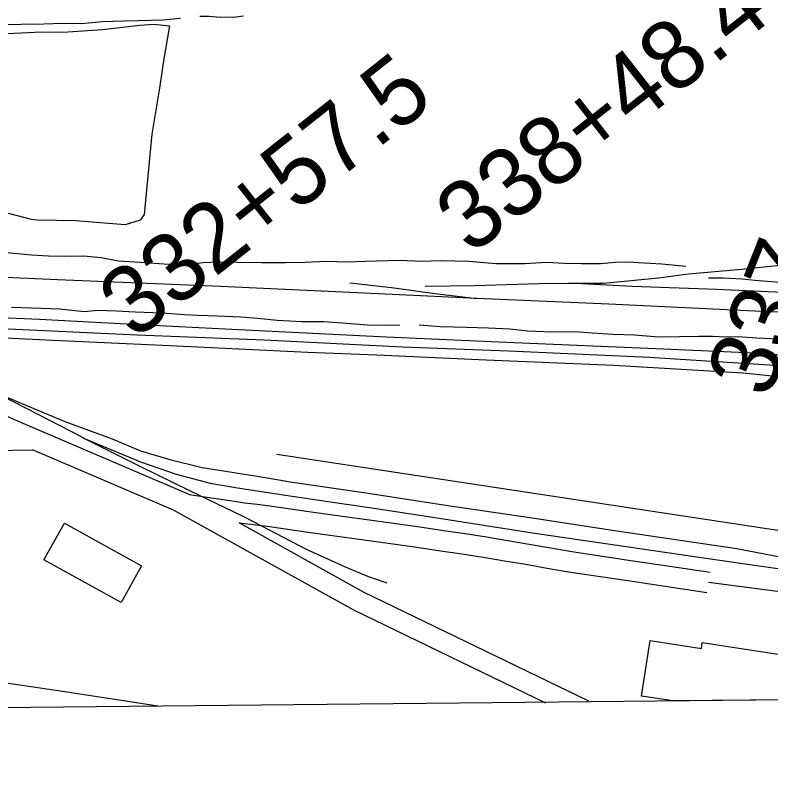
# Model space of a CAD drawing. Extents: x 3625074 to 3663148, y 511451 to 537151.
# Drawn here: x 3638362 to 3639466, y 516860 to 517962 of the extents above; entities that cross this region are included whole.
import ezdxf

# ---------------------------------------------------------------- set-up
doc = ezdxf.new("R2010")
doc.units = 0
for name, color, linetype in [('V-BLDG-OTLN', 7, 'Continuous'), ('V-GRID-FRAM', 7, 'Continuous'), ('V-RAIL-TRAK', 7, 'Continuous'), ('V-ROAD-CNTR', 7, 'Continuous'), ('V-SITE-VEGE', 7, 'Continuous'), ('V-SURV-IDEN', 7, 'Continuous'), ('V-TOPO-SHOR', 7, 'Continuous')]:
    doc.layers.add(name, color=color, linetype=linetype)

msp = doc.modelspace()

# ---------------------------------------------------------------- linework, layer by layer
at = {"layer": 'V-BLDG-OTLN'}
for p, q in [((3639276.7, 516967.7), (3639289.2, 517048.8)), ((3639289.2, 517048.8), (3639364.1, 517037.3)), ((3639364.1, 517037.3), (3639365.4, 517045.9)), ((3639365.4, 517045.9), (3639702.7, 516993.8)), ((3639323.1, 516960.6), (3639276.7, 516967.7)), ((3639698.5, 516964.4), (3639323.1, 516960.6))]:
    msp.add_line(p, q, dxfattribs=at)
msp.add_lwpolyline([(3638434, 517220.2), (3638546.5, 517157.9), (3638516.7, 517104.2), (3638404.2, 517166.5)], close=True, dxfattribs=at)
at = {"layer": 'V-GRID-FRAM'}
msp.add_lwpolyline([(3629129.4, 535042.1), (3660791.6, 535359.9), (3660982, 517178), (3629304, 516860), (3629129.4, 535042.1)], dxfattribs=at)
at = {"layer": 'V-RAIL-TRAK'}
for points in [[(3640160.3, 517410.3), (3640078.9, 517412.6), (3639890, 517420.6), (3639737.6, 517428.8), (3639547.9, 517444.1), (3639478.6, 517450), (3639288, 517462.1), (3639083.2, 517471), (3638927.7, 517477.2), (3638725.5, 517487.3), (3638540.2, 517494.6), (3638330.9, 517504.4), (3638120.4, 517514), (3637952, 517522.4), (3637798.1, 517529.1), (3637637.6, 517536.9), (3637493.2, 517545), (3637337.5, 517559.8), (3637273.1, 517568.5), (3637255.9, 517570.8), (3637131.1, 517593.6), (3637013.7, 517619.4), (3636873.8, 517651.7)], [(3638960.6, 517566.1), (3639032.6, 517567.1), (3639127.3, 517569.9), (3639170.5, 517570.3), (3639221.2, 517570.7), (3639301.5, 517578.4), (3639345.4, 517584), (3639422.7, 517591.1), (3639479.6, 517596.6), (3639563.8, 517605.5), (3639605.9, 517608.1), (3639669.6, 517608.5), (3639743.3, 517605), (3639834.4, 517600.5), (3639935.4, 517596.2), (3640049.4, 517591.5), (3640072.5, 517590.4)], [(3640130, 517498.1), (3639889.9, 517509.6), (3639684.5, 517520.3), (3639452.1, 517529.2), (3639228.9, 517540), (3639036.2, 517548.3), (3638850.8, 517557), (3638662.2, 517565.6), (3638423.9, 517575.3), (3638173.5, 517586.7)], [(3638851, 517571.1), (3638911.7, 517564.1), (3638978.8, 517555), (3639036.2, 517548.3)], [(3640185.1, 517524.8), (3640093.3, 517528.5), (3639973.7, 517533.8), (3639944.6, 517535.2), (3639861.2, 517539.1), (3639754.6, 517544.3), (3639620.5, 517551), (3639494.4, 517556.3), (3639386.4, 517561), (3639262.9, 517565.8), (3639170.5, 517570.3)], [(3640133.8, 517424), (3640036.4, 517428.3), (3639916.8, 517433.6), (3639838, 517438), (3639739.8, 517443.2), (3639662.2, 517448.2), (3639603.3, 517453.1), (3639509.2, 517462.7), (3639473.7, 517465.9), (3639440.8, 517468.3), (3639297.6, 517474.4), (3639090.6, 517483.6), (3638904.4, 517491.5), (3638688.3, 517502.3), (3638534.1, 517510), (3638397.6, 517517.2), (3638196.6, 517526.4)], [(3638001.9, 517505.1), (3638067.3, 517495.7), (3638113.7, 517487.4), (3638162.8, 517476.9), (3638206.3, 517463.9), (3638242.3, 517451.5), (3638312.8, 517421), (3638330.9, 517411.9), (3638380.4, 517387.1), (3638458.3, 517346.5), (3638464.5, 517343.4), (3638544.4, 517303.5), (3638616.7, 517268), (3638680.5, 517237.2), (3638699.6, 517228), (3638787.2, 517182.1), (3638844.2, 517156.2), (3638876.7, 517142.9), (3638904.9, 517133.3)], [(3640153.1, 517374.3), (3640095.7, 517383.6), (3640027.3, 517394.5), (3639980.6, 517399), (3639853.6, 517405.3), (3639774.8, 517410), (3639724.5, 517413), (3639584.8, 517422.7), (3639425, 517439), (3639236.2, 517450.4), (3639050, 517458.3), (3638890.1, 517465.4), (3638789.5, 517469.2), (3638587.9, 517479), (3638417.4, 517486.7), (3638276.1, 517493.7)], [(3638330.9, 517411.9), (3638434.5, 517368.5), (3638503.9, 517343.1), (3638545.3, 517325.9), (3638587.8, 517312.9), (3638635.1, 517301.3), (3638712.6, 517289.2), (3638767.3, 517280.2), (3638871.2, 517264.9), (3638987.7, 517247.1), (3639117, 517227.8), (3639240.6, 517209.1), (3639415.7, 517183.2), (3639511.6, 517164.8), (3639571.3, 517155.7), (3639658.4, 517148.3)], [(3638464.5, 517343.4), (3638545.4, 517309.6), (3638597.1, 517291.8), (3638646.8, 517278.7), (3638687, 517271.5), (3638757.1, 517261.2), (3638822.5, 517251.3), (3638879.6, 517243.2), (3638971.9, 517229.1), (3639117.4, 517206.1), (3639234.5, 517189), (3639374.2, 517168.4), (3639526.2, 517146.8), (3639660, 517127.7)]]:
    msp.add_lwpolyline(points, dxfattribs=at)
at = {"layer": 'V-ROAD-CNTR'}
msp.add_line((3639602.2, 517190.1), (3638744.1, 517320.4), dxfattribs=at)
for points in [[(3638616.2, 517262.2), (3638367.2, 517368.6), (3638225.2, 517431.5), (3638173, 517438.6), (3638121.1, 517446.8), (3638072.7, 517447.3), (3637899.2, 517451), (3637614.3, 517479.8), (3637259.1, 517495.3)], [(3638329.2, 517326.2), (3638387.6, 517327.2)], [(3639137, 516957.3), (3638856.8, 517093), (3638593.5, 517239.2), (3638387.6, 517327.2)], [(3638616.2, 517262.2), (3638678.7, 517252.6), (3638682.5, 517252.1), (3638697.1, 517250), (3638715.3, 517247.7), (3638733.8, 517245.5), (3638797.7, 517236.3), (3638861.4, 517227.4), (3638925.1, 517218.5), (3638956.4, 517214.2), (3638987.8, 517209.7), (3639019.1, 517205), (3639050.4, 517200.1), (3639081.6, 517195), (3639112.9, 517189.7), (3639144.1, 517184.3), (3639174.9, 517178.7), (3639261.2, 517165.9), (3639347.6, 517153.1), (3639376.8, 517148.8)], [(3639199.7, 516960.3), (3638870.6, 517119.6), (3638689, 517220.5)], [(3638689, 517220.5), (3638730, 517215.8), (3638793.5, 517206.6), (3638857.2, 517197.6), (3638921, 517188.8), (3638952.2, 517184.5), (3638983.4, 517180), (3639014.5, 517175.3), (3639045.7, 517170.5), (3639076.7, 517165.4), (3639107.8, 517160.2), (3639138.8, 517154.7), (3639170.1, 517149), (3639256.8, 517136.3), (3639343.2, 517123.4), (3639372.3, 517119.1)], [(3639374.6, 517133.9), (3639624.1, 517101.6), (3639708.6, 517089.9)]]:
    msp.add_lwpolyline(points, dxfattribs=at)
at = {"layer": 'V-SITE-VEGE'}
msp.add_lwpolyline([(3638340.6, 517934.3), (3638391.1, 517937), (3638439.2, 517937.4), (3638489.7, 517940.8), (3638544, 517947.3), (3638564.7, 517948.6), (3638587.6, 517946.2), (3638578.8, 517895), (3638573.1, 517855.3), (3638565.9, 517814.1), (3638561.9, 517788.2), (3638550.3, 517670.6), (3638544.9, 517662.2), (3638522.7, 517655.5), (3638450.9, 517661.4), (3638394.3, 517662.6), (3638385.9, 517663.4), (3638343.2, 517674.4)], dxfattribs=at)
at = {"layer": 'V-TOPO-SHOR'}
for points in [[(3638254.6, 517944.9), (3638271.3, 517944.9), (3638296.4, 517944.9), (3638322.9, 517946.7), (3638350, 517948.1), (3638370.5, 517948.6), (3638403.8, 517949.1), (3638430.9, 517950.1), (3638458.8, 517949.5), (3638489.5, 517952.4), (3638520.1, 517953.6), (3638542.8, 517954), (3638577.9, 517954.9), (3638603.6, 517957.5)], [(3638631.7, 517960.3), (3638645.1, 517960), (3638661.8, 517958.9), (3638684.5, 517959.1), (3638695.8, 517960.6)], [(3638349.5, 517615.2), (3638386.1, 517611.9), (3638411, 517610.3), (3638434.5, 517609.9), (3638462, 517610.5), (3638487.9, 517607.7), (3638512.5, 517603.2), (3638544, 517601.1), (3638586.4, 517598.2), (3638620.8, 517598.6)], [(3638620.8, 517598.6), (3638636.6, 517600.4), (3638658.1, 517601.5), (3638686.6, 517601), (3638721.6, 517600.4), (3638757.5, 517600.5), (3638785.6, 517601.3), (3638816.8, 517602.4), (3638847.1, 517601.6), (3638873.2, 517602.4), (3638923.2, 517604.2), (3638956.4, 517602.8), (3638982.9, 517603.4), (3639025.2, 517602.8), (3639064.2, 517599), (3639106, 517599.2), (3639139.1, 517601), (3639164, 517599.6), (3639188.6, 517599.4), (3639216.9, 517599.4), (3639238.4, 517601), (3639259, 517601.5), (3639271.9, 517600.4), (3639289.2, 517599.8), (3639306.5, 517598.9), (3639341.4, 517595.3)], [(3639374.7, 517578.1), (3639395.8, 517578.1), (3639423.9, 517576.7), (3639442, 517575), (3639478.8, 517572.1), (3639507.3, 517574.7), (3639535.6, 517575.1), (3639558.7, 517573.9), (3639583.2, 517574.1), (3639612.5, 517573.3), (3639632.6, 517572.7), (3639656.5, 517571.4), (3639676.6, 517570.6), (3639700.1, 517568.8), (3639725.3, 517566.4), (3639752.4, 517565.8), (3639775.7, 517566.3), (3639808.4, 517565.4), (3639842.4, 517565.6)], [(3638356.8, 517535.3), (3638385.9, 517534.7), (3638426.7, 517532.8), (3638463.2, 517529.3), (3638482.5, 517531.3), (3638510.2, 517529.9), (3638537.4, 517528.5), (3638576.1, 517527.2), (3638609.5, 517524.6), (3638629.6, 517523.7), (3638657.5, 517523), (3638691.7, 517521.2), (3638715.8, 517519.6), (3638744.5, 517516.6), (3638780.5, 517514.5), (3638812.4, 517514.3), (3638846.6, 517512.2), (3638875.9, 517509.6), (3638902.2, 517509.4), (3638923.7, 517509.5)], [(3638952.3, 517509.6), (3638982.8, 517507.4), (3639021.2, 517506.3), (3639053.5, 517505.3), (3639084.3, 517503.9), (3639110.2, 517501.1), (3639145.8, 517499.2), (3639179.5, 517499.7), (3639204.6, 517498), (3639234.8, 517495.9), (3639266.7, 517495.1), (3639301.3, 517492.2), (3639332.4, 517492.8), (3639360.1, 517493), (3639380.2, 517493), (3639399.3, 517492.1), (3639417.3, 517492.6), (3639444.9, 517490.8), (3639465.6, 517489.8), (3639489.7, 517487.6)], [(3638571.1, 516953.1), (3638431.5, 516974.4), (3638253.5, 517000.9)]]:
    msp.add_lwpolyline(points, dxfattribs=at)

# ---------------------------------------------------------------- texts
at = {"layer": 'V-SURV-IDEN'}
for s, rotation, p in [('338+48.4', 38.0934, (3639028, 517610.3)), ('337+53.4', 68.3753, (3639461.6, 517399.6)), ('332+57.5', 38.3476, (3638536.8, 517485.9))]:
    msp.add_text(s, height=100, rotation=rotation, dxfattribs=at).set_placement(p)

doc.saveas('drawing.dxf')
